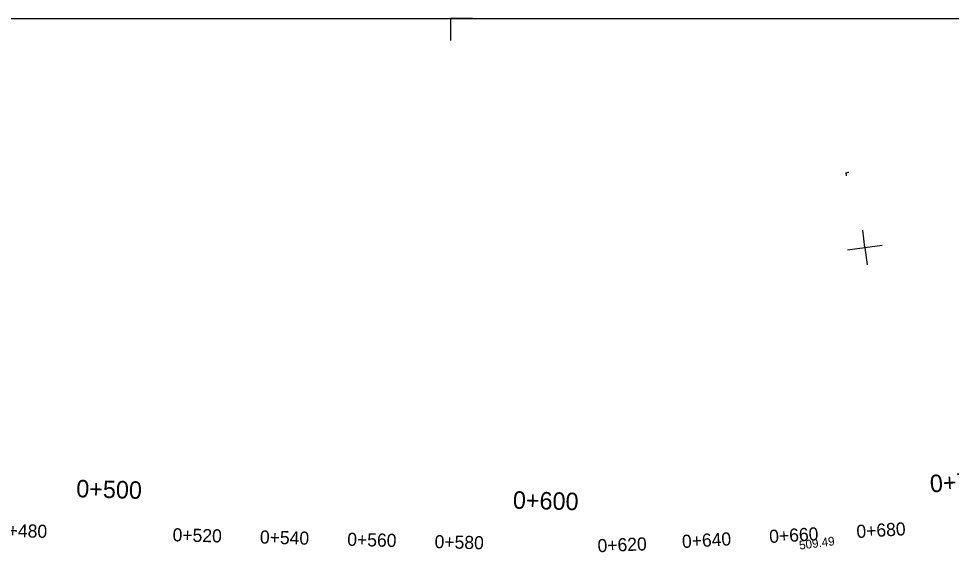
# Model space of a CAD drawing. Extents: x -636600 to -628587, y -1090963 to -1085869.
# Drawn here: x -629316.1 to -629102.6, y -1088205.3 to -1088083.1 of the extents above; entities that cross this region are included whole.
import ezdxf

# ---------------------------------------------------------------- set-up
doc = ezdxf.new("R2010")
doc.units = 0
for name, color, linetype in [('08_LEGENDA_HV', 7, 'Continuous'), ('43', 7, 'Continuous'), ('HEKTOMETRY100', 7, 'Continuous'), ('HEKTOMETRY20', 7, 'Continuous'), ('koty_vše', 7, 'Continuous'), ('síť křížků', 7, 'Continuous')]:
    doc.layers.add(name, color=color, linetype=linetype)

msp = doc.modelspace()

# ---------------------------------------------------------------- linework, layer by layer
at = {"layer": '08_LEGENDA_HV'}
msp.add_line((-629847.27, -1088083.08), (-628797.27, -1088083.08), dxfattribs=at)
msp.add_lwpolyline([(-629212.27, -1088083.08), (-629217.27, -1088083.08), (-629217.27, -1088088.08)], dxfattribs=at)
at = {"layer": '43'}
for points in [[(-629126.63, -1088119.06), (-629126.72, -1088118.33)], [(-629126.69, -1088118.56), (-629126.6, -1088118.46), (-629126.51, -1088118.38), (-629126.36, -1088118.31), (-629126.21, -1088118.27), (-629126.06, -1088118.24)]]:
    msp.add_lwpolyline(points, dxfattribs=at)
at = {"layer": 'síť křížků'}
for p, q in [((-629122.39, -1088135.5), (-629122.9, -1088131.53)), ((-629126.36, -1088136.01), (-629118.42, -1088134.99)), ((-629122.39, -1088135.5), (-629121.88, -1088139.46))]:
    msp.add_line(p, q, dxfattribs=at)

# ---------------------------------------------------------------- texts
at = {"layer": 'HEKTOMETRY100'}
for s, rotation, p in [('0+700', 3.5839, (-629107.4, -1088191.59)), ('0+500', 358.507, (-629303, -1088192.68)), ('0+600', 358.507, (-629203.03, -1088195.29))]:
    msp.add_text(s, height=4, rotation=rotation, dxfattribs=at).set_placement(p)
at = {"layer": 'HEKTOMETRY20'}
for s, rotation, p in [('0+480', 358.507, (-629320.92, -1088201.72)), ('0+680', 3.2845, (-629124.26, -1088202.03)), ('0+520', 358.507, (-629280.93, -1088202.76)), ('0+540', 358.507, (-629260.94, -1088203.28)), ('0+560', 358.507, (-629240.95, -1088203.8)), ('0+640', 3.2845, (-629164.2, -1088204.32)), ('0+660', 3.2845, (-629144.23, -1088203.17)), ('0+580', 358.507, (-629220.95, -1088204.33)), ('0+620', 2.3631, (-629183.55, -1088205.29))]:
    msp.add_text(s, height=3, rotation=rotation, dxfattribs=at).set_placement(p)
at = {"layer": 'koty_vše'}
msp.add_text('509.49', height=2, rotation=7.3173, dxfattribs=at).set_placement((-629137.34, -1088204.69))

doc.saveas('drawing.dxf')
